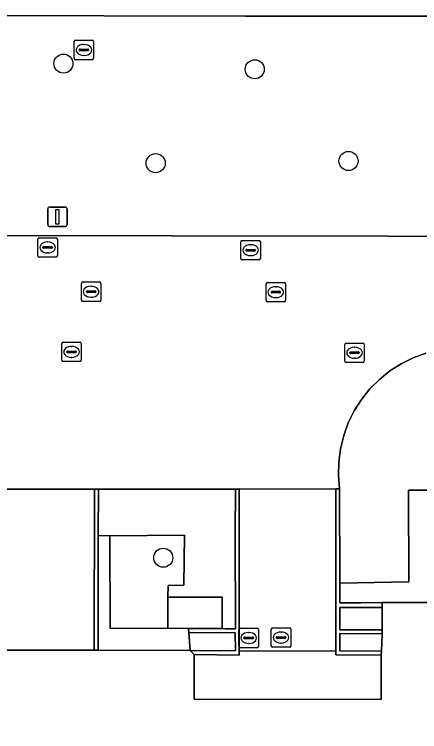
# Model space of a CAD drawing. Extents: x 161477 to 163040, y 383680 to 384871.
# Drawn here: x 162167.13 to 162187.92, y 384332.59 to 384369.34 of the extents above; entities that cross this region are included whole.
import ezdxf

# ---------------------------------------------------------------- set-up
doc = ezdxf.new("R2010")
doc.units = 0
for name, color, linetype in [('IMGEO_Boom', 7, 'Continuous'), ('IMGEO_Groenvoorziening', 7, 'Continuous'), ('IMGEO_Kolk', 7, 'Continuous'), ('IMGEO_Lichtmast', 7, 'Continuous'), ('IMGEO_Muur', 7, 'Continuous'), ('IMGEO_Pand', 7, 'Continuous'), ('IMGEO_Rijbaan_lokaal_open', 7, 'Continuous'), ('IMGEO_Rioolput', 7, 'Continuous'), ('IMGEO_Voetpad_open', 7, 'Continuous')]:
    doc.layers.add(name, color=color, linetype=linetype)

msp = doc.modelspace()

# ---------------------------------------------------------------- linework, layer by layer
at = {"layer": 'IMGEO_Boom'}
for centre in [(162169.65, 384366.82), (162179.46, 384366.53), (162174.38, 384361.72), (162184.27, 384361.83), (162174.77, 384341.5)]:
    msp.add_circle(centre, 0.489, dxfattribs=at)
at = {"layer": 'IMGEO_Groenvoorziening'}
for points in [[(162208.559, 384369.277), (162193.151, 384369.247), (162178.992, 384369.245), (162164.465, 384369.281), (162142.569, 384369.344), (162138.506, 384369.337), (162138.574, 384365.872), (162146.362, 384358.049), (162154.043, 384358.033), (162154.042, 384358.455), (162164.043, 384358.479), (162164.044, 384358.013), (162208.56, 384357.944)], [(162178.471, 384345.021), (162171.443, 384345.019), (162171.435, 384342.633), (162172.034, 384342.614), (162175.867, 384342.651), (162175.832, 384340.089), (162175.022, 384340.085), (162174.998, 384339.473), (162177.794, 384339.473), (162177.796, 384337.874), (162177.956, 384337.86), (162178.469, 384337.856), (162178.46, 384342.747)], [(162176.082, 384337.657), (162176.065, 384337.88), (162175, 384337.886), (162172.055, 384337.866), (162172.034, 384342.614), (162171.435, 384342.633), (162171.431, 384336.757), (162176.155, 384336.753)], [(162175.867, 384342.651), (162172.034, 384342.614), (162172.055, 384337.866), (162175, 384337.886), (162174.998, 384339.473), (162175.022, 384340.085), (162175.832, 384340.089)], [(162177.794, 384339.473), (162174.998, 384339.473), (162175, 384337.886), (162176.065, 384337.88), (162177.796, 384337.874)]]:
    msp.add_lwpolyline(points, close=True, dxfattribs=at)
msp.add_lwpolyline([(162188.239, 384351.985), (162187.591, 384351.748), (162186.972, 384351.441), (162186.39, 384351.07), (162185.852, 384350.637), (162185.364, 384350.148), (162184.933, 384349.61), (162184.562, 384349.027), (162184.257, 384348.408), (162184.021, 384347.759), (162183.856, 384347.089), (162183.766, 384346.404), (162183.75, 384345.714), (162183.809, 384345.026), (162183.826, 384340.205), (162187.358, 384340.266), (162187.35, 384344.969), (162191.816, 384344.963)], dxfattribs=at)
at = {"layer": 'IMGEO_Kolk'}
for p, q in [((162169.566, 384351.622), (162169.566, 384352.474)), ((162169.641, 384352.548), (162170.493, 384352.548)), ((162170.054, 384352.328), (162170.079, 384352.328)), ((162170.567, 384352.474), (162170.567, 384351.622)), ((162184.077, 384351.577), (162184.077, 384352.429)), ((162184.152, 384352.503), (162185.004, 384352.503)), ((162184.565, 384352.283), (162184.59, 384352.283)), ((162185.078, 384352.429), (162185.078, 384351.577)), ((162169.825, 384352.042), (162169.825, 384352.054)), ((162170.263, 384352.005), (162169.865, 384352.005)), ((162169.868, 384352.091), (162170.266, 384352.091)), ((162170.309, 384352.054), (162170.309, 384352.042)), ((162184.336, 384351.997), (162184.336, 384352.009)), ((162184.774, 384351.96), (162184.376, 384351.96)), ((162184.379, 384352.046), (162184.777, 384352.046)), ((162184.82, 384352.009), (162184.82, 384351.997)), ((162170.493, 384351.548), (162169.641, 384351.548)), ((162170.077, 384351.768), (162170.052, 384351.768)), ((162184.588, 384351.723), (162184.563, 384351.723)), ((162185.004, 384351.503), (162184.152, 384351.503))]:
    msp.add_line(p, q, dxfattribs=at)
for points in [[(162169.566, 384351.622), (162169.566, 384352.474)], [(162169.641, 384352.548), (162170.493, 384352.548)], [(162170.567, 384352.474), (162170.567, 384351.622)], [(162184.077, 384351.577), (162184.077, 384352.429)], [(162184.152, 384352.503), (162185.004, 384352.503)], [(162185.078, 384352.429), (162185.078, 384351.577)], [(162170.493, 384351.548), (162169.641, 384351.548)], [(162185.004, 384351.503), (162184.152, 384351.503)]]:
    msp.add_lwpolyline(points, dxfattribs=at)
for centre, radius, start, end in [((162169.643, 384352.472), 0.0765, 91.552, 178.448), ((162169.643, 384352.472), 0.0765, 91.552, 178.448), ((162170.491, 384352.472), 0.0765, 1.552, 88.448), ((162170.491, 384352.472), 0.0765, 1.552, 88.448), ((162184.154, 384352.427), 0.0765, 91.552, 178.448), ((162184.154, 384352.427), 0.0765, 91.552, 178.448), ((162185.002, 384352.427), 0.0765, 1.552, 88.448), ((162185.002, 384352.427), 0.0765, 1.552, 88.448), ((162169.865, 384352.051), 0.0403, 85.8775, 175.7526), ((162169.862, 384352.041), 0.0366, 178.938, 274.7102), ((162170.266, 384352.048), 0.043, 264.8664, 352.4533), ((162170.27, 384352.053), 0.0386, 1.7309, 96.639), ((162184.376, 384352.006), 0.0403, 85.8775, 175.7526), ((162184.373, 384351.996), 0.0366, 178.938, 274.7102), ((162184.777, 384352.003), 0.043, 264.8664, 352.4533), ((162184.781, 384352.008), 0.0386, 1.7309, 96.639), ((162169.643, 384351.624), 0.0765, 181.552, 268.448), ((162169.643, 384351.624), 0.0765, 181.552, 268.448), ((162170.491, 384351.624), 0.0765, 271.552, 358.448), ((162170.491, 384351.624), 0.0765, 271.552, 358.448), ((162184.154, 384351.579), 0.0765, 181.552, 268.448), ((162184.154, 384351.579), 0.0765, 181.552, 268.448), ((162185.002, 384351.579), 0.0765, 271.552, 358.448), ((162185.002, 384351.579), 0.0765, 271.552, 358.448)]:
    msp.add_arc(centre, radius, start, end, dxfattribs=at)
for centre, major_axis, ratio, start_param, end_param in [((162170.053, 384352.048), (-0.387, 0.002), 0.722429, 4.712389, 7.853982), ((162170.078, 384352.048), (-0.39, 0.002), 0.717154, 1.570796, 4.712389), ((162184.564, 384352.003), (-0.387, 0.002), 0.722429, 4.712389, 7.853982), ((162184.589, 384352.003), (-0.39, 0.002), 0.717154, 1.570796, 4.712389)]:
    msp.add_ellipse(centre, major_axis=major_axis, ratio=ratio, start_param=start_param, end_param=end_param, dxfattribs=at)
at = {"layer": 'IMGEO_Lichtmast'}
for p, q in [((162168.845, 384358.57), (162168.845, 384359.37)), ((162168.845, 384359.37), (162168.845, 384358.57)), ((162168.945, 384359.47), (162169.735, 384359.47)), ((162169.735, 384359.47), (162168.945, 384359.47)), ((162169.835, 384359.37), (162169.835, 384358.57)), ((162169.835, 384358.57), (162169.835, 384359.37)), ((162169.735, 384358.47), (162168.945, 384358.47)), ((162168.945, 384358.47), (162169.735, 384358.47))]:
    msp.add_line(p, q, dxfattribs=at)
msp.add_lwpolyline([(162169.265, 384359.345), (162169.415, 384359.345), (162169.415, 384358.595), (162169.265, 384358.595), (162169.265, 384359.345)], dxfattribs=at)
for centre, start, end in [((162168.945, 384359.37), 90, 180), ((162168.945, 384359.37), 90, 180), ((162169.735, 384359.37), 0, 90), ((162169.735, 384359.37), 360, 90), ((162168.945, 384358.57), 180, 270), ((162168.945, 384358.57), 180, 270), ((162169.735, 384358.57), 270, 0), ((162169.735, 384358.57), 270, 0)]:
    msp.add_arc(centre, 0.1, start, end, dxfattribs=at)
at = {"layer": 'IMGEO_Muur'}
for points in [[(162171.443, 384345.019), (162171.243, 384345.019), (162171.231, 384336.757), (162171.431, 384336.757), (162171.435, 384342.633)], [(162178.663, 384345.019), (162178.471, 384345.021), (162178.46, 384342.747), (162178.469, 384337.856), (162177.956, 384337.86), (162177.796, 384337.874), (162176.065, 384337.88), (162176.082, 384337.657), (162176.281, 384337.673), (162178.465, 384337.659), (162178.475, 384336.732), (162176.155, 384336.753), (162176.356, 384336.545), (162178.658, 384336.515), (162178.659, 384336.727)], [(162183.826, 384340.205), (162183.809, 384345.026), (162183.624, 384345.025), (162183.618, 384336.706), (162183.62, 384336.519), (162185.945, 384336.516), (162185.945, 384336.538), (162185.953, 384336.709), (162183.821, 384336.723), (162183.829, 384337.617), (162185.995, 384337.608), (162185.995, 384337.808), (162183.816, 384337.812), (162183.82, 384338.956), (162185.994, 384338.948), (162185.994, 384339.198), (162184.908, 384339.19), (162183.821, 384339.183), (162183.822, 384339.433)]]:
    msp.add_lwpolyline(points, close=True, dxfattribs=at)
for points in [[(162171.431, 384336.757), (162171.443, 384345.019)], [(162176.356, 384336.545), (162178.658, 384336.515), (162178.663, 384345.019)], [(162185.945, 384336.516), (162183.62, 384336.519), (162183.624, 384345.025)]]:
    msp.add_lwpolyline(points, dxfattribs=at)
at = {"layer": 'IMGEO_Pand'}
msp.add_lwpolyline([(162188.354, 384339.199), (162185.994, 384339.198), (162185.994, 384338.948), (162185.995, 384337.808), (162185.995, 384337.608), (162185.953, 384336.709), (162185.945, 384336.538), (162185.945, 384336.516), (162185.946, 384334.237), (162176.357, 384334.245), (162176.356, 384336.545), (162176.155, 384336.753), (162171.431, 384336.757), (162171.231, 384336.757), (162166.27, 384336.762)], dxfattribs=at)
at = {"layer": 'IMGEO_Rijbaan_lokaal_open'}
for points in [[(162208.56, 384357.944), (162164.044, 384358.013)], [(162166.276, 384345.018), (162171.243, 384345.019), (162171.443, 384345.019), (162178.471, 384345.021), (162178.663, 384345.019), (162183.624, 384345.025), (162183.809, 384345.026), (162183.75, 384345.714), (162183.766, 384346.404), (162183.856, 384347.089), (162184.021, 384347.759), (162184.257, 384348.408), (162184.562, 384349.027), (162184.933, 384349.61), (162185.364, 384350.148), (162185.852, 384350.637), (162186.39, 384351.07), (162186.972, 384351.441), (162187.591, 384351.748), (162188.239, 384351.985)]]:
    msp.add_lwpolyline(points, dxfattribs=at)
for points in [[(162171.243, 384345.019), (162166.276, 384345.018), (162166.27, 384336.762), (162171.231, 384336.757)], [(162183.624, 384345.025), (162178.663, 384345.019), (162178.659, 384336.727), (162183.618, 384336.706)], [(162188.346, 384343.979), (162203.736, 384343.948), (162203.715, 384339.205), (162204.725, 384339.203), (162204.728, 384340.313), (162204.743, 384344.951), (162191.816, 384344.963), (162187.35, 384344.969), (162187.358, 384340.266), (162183.826, 384340.205), (162183.822, 384339.433), (162183.821, 384339.183), (162184.908, 384339.19), (162185.994, 384339.198), (162188.354, 384339.199)], [(162185.994, 384338.948), (162183.82, 384338.956), (162183.816, 384337.812), (162185.995, 384337.808)], [(162178.465, 384337.659), (162176.281, 384337.673), (162176.082, 384337.657), (162176.155, 384336.753), (162178.475, 384336.732)], [(162185.995, 384337.608), (162183.829, 384337.617), (162183.821, 384336.723), (162185.953, 384336.709)], [(162185.945, 384336.516), (162183.62, 384336.519), (162183.618, 384336.706), (162178.659, 384336.727), (162178.658, 384336.515), (162176.356, 384336.545), (162176.357, 384334.245), (162185.946, 384334.237)]]:
    msp.add_lwpolyline(points, close=True, dxfattribs=at)
at = {"layer": 'IMGEO_Rioolput'}
for p, q in [((162170.199, 384367.094), (162170.199, 384367.946)), ((162170.274, 384368.02), (162171.126, 384368.02)), ((162170.687, 384367.8), (162170.712, 384367.8)), ((162171.2, 384367.946), (162171.2, 384367.094)), ((162170.458, 384367.514), (162170.458, 384367.526)), ((162170.896, 384367.477), (162170.498, 384367.477)), ((162170.501, 384367.563), (162170.899, 384367.563)), ((162170.942, 384367.526), (162170.942, 384367.514)), ((162171.126, 384367.02), (162170.274, 384367.02)), ((162170.71, 384367.24), (162170.685, 384367.24)), ((162168.339, 384356.974), (162168.339, 384357.826)), ((162168.414, 384357.9), (162169.266, 384357.9)), ((162169.34, 384357.826), (162169.34, 384356.974)), ((162168.641, 384357.443), (162169.039, 384357.443)), ((162168.827, 384357.68), (162168.852, 384357.68)), ((162178.749, 384356.834), (162178.749, 384357.686)), ((162178.824, 384357.76), (162179.676, 384357.76)), ((162179.237, 384357.54), (162179.262, 384357.54)), ((162179.75, 384357.686), (162179.75, 384356.834)), ((162168.598, 384357.394), (162168.598, 384357.406)), ((162169.036, 384357.357), (162168.638, 384357.357)), ((162168.85, 384357.12), (162168.825, 384357.12)), ((162169.082, 384357.406), (162169.082, 384357.394)), ((162179.008, 384357.254), (162179.008, 384357.266)), ((162179.446, 384357.217), (162179.048, 384357.217)), ((162179.051, 384357.303), (162179.449, 384357.303)), ((162179.492, 384357.266), (162179.492, 384357.254)), ((162169.266, 384356.9), (162168.414, 384356.9)), ((162179.676, 384356.76), (162178.824, 384356.76)), ((162179.26, 384356.98), (162179.235, 384356.98)), ((162170.644, 384355.63), (162171.496, 384355.63)), ((162180.114, 384355.61), (162180.966, 384355.61)), ((162170.569, 384354.704), (162170.569, 384355.556)), ((162171.057, 384355.41), (162171.082, 384355.41)), ((162171.57, 384355.556), (162171.57, 384354.704)), ((162180.039, 384354.684), (162180.039, 384355.536)), ((162180.527, 384355.39), (162180.552, 384355.39)), ((162181.04, 384355.536), (162181.04, 384354.684)), ((162170.828, 384355.124), (162170.828, 384355.136)), ((162171.266, 384355.087), (162170.868, 384355.087)), ((162170.871, 384355.173), (162171.269, 384355.173)), ((162171.08, 384354.85), (162171.055, 384354.85)), ((162171.312, 384355.136), (162171.312, 384355.124)), ((162180.298, 384355.104), (162180.298, 384355.116)), ((162180.736, 384355.067), (162180.338, 384355.067)), ((162180.341, 384355.153), (162180.739, 384355.153)), ((162180.782, 384355.116), (162180.782, 384355.104)), ((162171.496, 384354.63), (162170.644, 384354.63)), ((162180.966, 384354.61), (162180.114, 384354.61)), ((162180.55, 384354.83), (162180.525, 384354.83)), ((162178.649, 384336.964), (162178.649, 384337.816)), ((162178.724, 384337.89), (162179.576, 384337.89)), ((162179.137, 384337.67), (162179.162, 384337.67)), ((162179.65, 384337.816), (162179.65, 384336.964)), ((162180.309, 384336.984), (162180.309, 384337.836)), ((162180.384, 384337.91), (162181.236, 384337.91)), ((162180.797, 384337.69), (162180.822, 384337.69)), ((162181.31, 384337.836), (162181.31, 384336.984)), ((162178.908, 384337.384), (162178.908, 384337.396)), ((162179.346, 384337.347), (162178.948, 384337.347)), ((162178.951, 384337.433), (162179.349, 384337.433)), ((162179.392, 384337.396), (162179.392, 384337.384)), ((162180.568, 384337.404), (162180.568, 384337.416)), ((162181.006, 384337.367), (162180.608, 384337.367)), ((162180.611, 384337.453), (162181.009, 384337.453)), ((162181.052, 384337.416), (162181.052, 384337.404)), ((162179.576, 384336.89), (162178.724, 384336.89)), ((162179.16, 384337.11), (162179.135, 384337.11)), ((162181.236, 384336.91), (162180.384, 384336.91)), ((162180.82, 384337.13), (162180.795, 384337.13))]:
    msp.add_line(p, q, dxfattribs=at)
for points in [[(162170.199, 384367.094), (162170.199, 384367.946)], [(162170.274, 384368.02), (162171.126, 384368.02)], [(162171.2, 384367.946), (162171.2, 384367.094)], [(162171.126, 384367.02), (162170.274, 384367.02)], [(162168.339, 384356.974), (162168.339, 384357.826)], [(162168.414, 384357.9), (162169.266, 384357.9)], [(162169.34, 384357.826), (162169.34, 384356.974)], [(162178.749, 384356.834), (162178.749, 384357.686)], [(162178.824, 384357.76), (162179.676, 384357.76)], [(162179.75, 384357.686), (162179.75, 384356.834)], [(162169.266, 384356.9), (162168.414, 384356.9)], [(162179.676, 384356.76), (162178.824, 384356.76)], [(162170.644, 384355.63), (162171.496, 384355.63)], [(162180.114, 384355.61), (162180.966, 384355.61)], [(162170.569, 384354.704), (162170.569, 384355.556)], [(162171.57, 384355.556), (162171.57, 384354.704)], [(162180.039, 384354.684), (162180.039, 384355.536)], [(162181.04, 384355.536), (162181.04, 384354.684)], [(162171.496, 384354.63), (162170.644, 384354.63)], [(162180.966, 384354.61), (162180.114, 384354.61)], [(162178.649, 384336.964), (162178.649, 384337.816)], [(162178.724, 384337.89), (162179.576, 384337.89)], [(162179.65, 384337.816), (162179.65, 384336.964)], [(162180.309, 384336.984), (162180.309, 384337.836)], [(162180.384, 384337.91), (162181.236, 384337.91)], [(162181.31, 384337.836), (162181.31, 384336.984)], [(162179.576, 384336.89), (162178.724, 384336.89)], [(162181.236, 384336.91), (162180.384, 384336.91)]]:
    msp.add_lwpolyline(points, dxfattribs=at)
for centre, radius, start, end in [((162170.276, 384367.944), 0.0765, 91.552, 178.448), ((162170.276, 384367.944), 0.0765, 91.552, 178.448), ((162171.124, 384367.944), 0.0765, 1.552, 88.448), ((162171.124, 384367.944), 0.0765, 1.552, 88.448), ((162170.498, 384367.523), 0.0403, 85.8775, 175.7526), ((162170.495, 384367.513), 0.0366, 178.938, 274.7102), ((162170.899, 384367.52), 0.043, 264.8664, 352.4533), ((162170.903, 384367.525), 0.0386, 1.7309, 96.639), ((162170.276, 384367.096), 0.0765, 181.552, 268.448), ((162170.276, 384367.096), 0.0765, 181.552, 268.448), ((162171.124, 384367.096), 0.0765, 271.552, 358.448), ((162171.124, 384367.096), 0.0765, 271.552, 358.448), ((162168.416, 384357.824), 0.0765, 91.552, 178.448), ((162168.416, 384357.824), 0.0765, 91.552, 178.448), ((162169.264, 384357.824), 0.0765, 1.552, 88.448), ((162169.264, 384357.824), 0.0765, 1.552, 88.448), ((162168.638, 384357.403), 0.0403, 85.8775, 175.7526), ((162169.043, 384357.405), 0.0386, 1.7309, 96.639), ((162178.826, 384357.684), 0.0765, 91.552, 178.448), ((162178.826, 384357.684), 0.0765, 91.552, 178.448), ((162179.674, 384357.684), 0.0765, 1.552, 88.448), ((162179.674, 384357.684), 0.0765, 1.552, 88.448), ((162168.635, 384357.393), 0.0366, 178.938, 274.7102), ((162169.039, 384357.4), 0.043, 264.8664, 352.4533), ((162179.048, 384357.263), 0.0403, 85.8775, 175.7526), ((162179.045, 384357.253), 0.0366, 178.938, 274.7102), ((162179.449, 384357.26), 0.043, 264.8664, 352.4533), ((162179.453, 384357.265), 0.0386, 1.7309, 96.639), ((162168.416, 384356.976), 0.0765, 181.552, 268.448), ((162168.416, 384356.976), 0.0765, 181.552, 268.448), ((162169.264, 384356.976), 0.0765, 271.552, 358.448), ((162169.264, 384356.976), 0.0765, 271.552, 358.448), ((162178.826, 384356.836), 0.0765, 181.552, 268.448), ((162178.826, 384356.836), 0.0765, 181.552, 268.448), ((162179.674, 384356.836), 0.0765, 271.552, 358.448), ((162179.674, 384356.836), 0.0765, 271.552, 358.448), ((162170.646, 384355.554), 0.0765, 91.552, 178.448), ((162170.646, 384355.554), 0.0765, 91.552, 178.448), ((162171.494, 384355.554), 0.0765, 1.552, 88.448), ((162171.494, 384355.554), 0.0765, 1.552, 88.448), ((162180.116, 384355.534), 0.0765, 91.552, 178.448), ((162180.116, 384355.534), 0.0765, 91.552, 178.448), ((162180.964, 384355.534), 0.0765, 1.552, 88.448), ((162180.964, 384355.534), 0.0765, 1.552, 88.448), ((162170.868, 384355.133), 0.0403, 85.8775, 175.7526), ((162170.865, 384355.123), 0.0366, 178.938, 274.7102), ((162171.269, 384355.13), 0.043, 264.8664, 352.4533), ((162171.273, 384355.135), 0.0386, 1.7309, 96.639), ((162180.338, 384355.113), 0.0403, 85.8775, 175.7526), ((162180.335, 384355.103), 0.0366, 178.938, 274.7102), ((162180.739, 384355.11), 0.043, 264.8664, 352.4533), ((162180.743, 384355.115), 0.0386, 1.7309, 96.639), ((162170.646, 384354.706), 0.0765, 181.552, 268.448), ((162170.646, 384354.706), 0.0765, 181.552, 268.448), ((162171.494, 384354.706), 0.0765, 271.552, 358.448), ((162171.494, 384354.706), 0.0765, 271.552, 358.448), ((162180.116, 384354.686), 0.0765, 181.552, 268.448), ((162180.116, 384354.686), 0.0765, 181.552, 268.448), ((162180.964, 384354.686), 0.0765, 271.552, 358.448), ((162180.964, 384354.686), 0.0765, 271.552, 358.448), ((162178.726, 384337.814), 0.0765, 91.552, 178.448), ((162178.726, 384337.814), 0.0765, 91.552, 178.448), ((162179.574, 384337.814), 0.0765, 1.552, 88.448), ((162179.574, 384337.814), 0.0765, 1.552, 88.448), ((162180.386, 384337.834), 0.0765, 91.552, 178.448), ((162180.386, 384337.834), 0.0765, 91.552, 178.448), ((162181.234, 384337.834), 0.0765, 1.552, 88.448), ((162181.234, 384337.834), 0.0765, 1.552, 88.448), ((162178.948, 384337.393), 0.0403, 85.8775, 175.7526), ((162178.945, 384337.383), 0.0366, 178.938, 274.7102), ((162179.349, 384337.39), 0.043, 264.8664, 352.4533), ((162179.353, 384337.395), 0.0386, 1.7309, 96.639), ((162180.608, 384337.413), 0.0403, 85.8775, 175.7526), ((162180.605, 384337.403), 0.0366, 178.938, 274.7102), ((162181.009, 384337.41), 0.043, 264.8664, 352.4533), ((162181.013, 384337.415), 0.0386, 1.7309, 96.639), ((162178.726, 384336.966), 0.0765, 181.552, 268.448), ((162178.726, 384336.966), 0.0765, 181.552, 268.448), ((162179.574, 384336.966), 0.0765, 271.552, 358.448), ((162179.574, 384336.966), 0.0765, 271.552, 358.448), ((162180.386, 384336.986), 0.0765, 181.552, 268.448), ((162180.386, 384336.986), 0.0765, 181.552, 268.448), ((162181.234, 384336.986), 0.0765, 271.552, 358.448), ((162181.234, 384336.986), 0.0765, 271.552, 358.448)]:
    msp.add_arc(centre, radius, start, end, dxfattribs=at)
for centre, major_axis, ratio, start_param, end_param in [((162170.686, 384367.52), (-0.387, 0.002), 0.722429, 4.712389, 7.853982), ((162170.711, 384367.52), (-0.39, 0.002), 0.717154, 1.570796, 4.712389), ((162168.826, 384357.4), (-0.387, 0.002), 0.722429, 4.712389, 7.853982), ((162168.851, 384357.4), (-0.39, 0.002), 0.717154, 1.570796, 4.712389), ((162179.236, 384357.26), (-0.387, 0.002), 0.722429, 4.712389, 7.853982), ((162179.261, 384357.26), (-0.39, 0.002), 0.717154, 1.570796, 4.712389), ((162171.056, 384355.13), (-0.387, 0.002), 0.722429, 4.712389, 7.853982), ((162171.081, 384355.13), (-0.39, 0.002), 0.717154, 1.570796, 4.712389), ((162180.526, 384355.11), (-0.387, 0.002), 0.722429, 4.712389, 7.853982), ((162180.551, 384355.11), (-0.39, 0.002), 0.717154, 1.570796, 4.712389), ((162179.136, 384337.39), (-0.387, 0.002), 0.722429, 4.712389, 7.853982), ((162179.161, 384337.39), (-0.39, 0.002), 0.717154, 1.570796, 4.712389), ((162180.796, 384337.41), (-0.387, 0.002), 0.722429, 4.712389, 7.853982), ((162180.821, 384337.41), (-0.39, 0.002), 0.717154, 1.570796, 4.712389)]:
    msp.add_ellipse(centre, major_axis=major_axis, ratio=ratio, start_param=start_param, end_param=end_param, dxfattribs=at)
at = {"layer": 'IMGEO_Voetpad_open'}
msp.add_lwpolyline([(162122.291, 384369.238), (162134.938, 384369.262), (162138.506, 384369.337), (162142.569, 384369.344), (162164.465, 384369.281), (162178.992, 384369.245), (162193.151, 384369.247), (162208.559, 384369.277), (162208.56, 384357.944), (162208.545, 384352.686), (162208.548, 384348.12), (162208.062, 384348.108), (162208.05, 384347.113), (162208.538, 384347.113), (162208.529, 384333.286), (162207.115, 384333.274), (162206.273, 384333.277), (162206.272, 384331.517), (162207.263, 384331.508), (162207.241, 384329.041), (162207.126, 384329.042), (162207.163, 384304.212), (162207.167, 384301.738), (162210.344, 384301.738)], dxfattribs=at)

doc.saveas('drawing.dxf')
